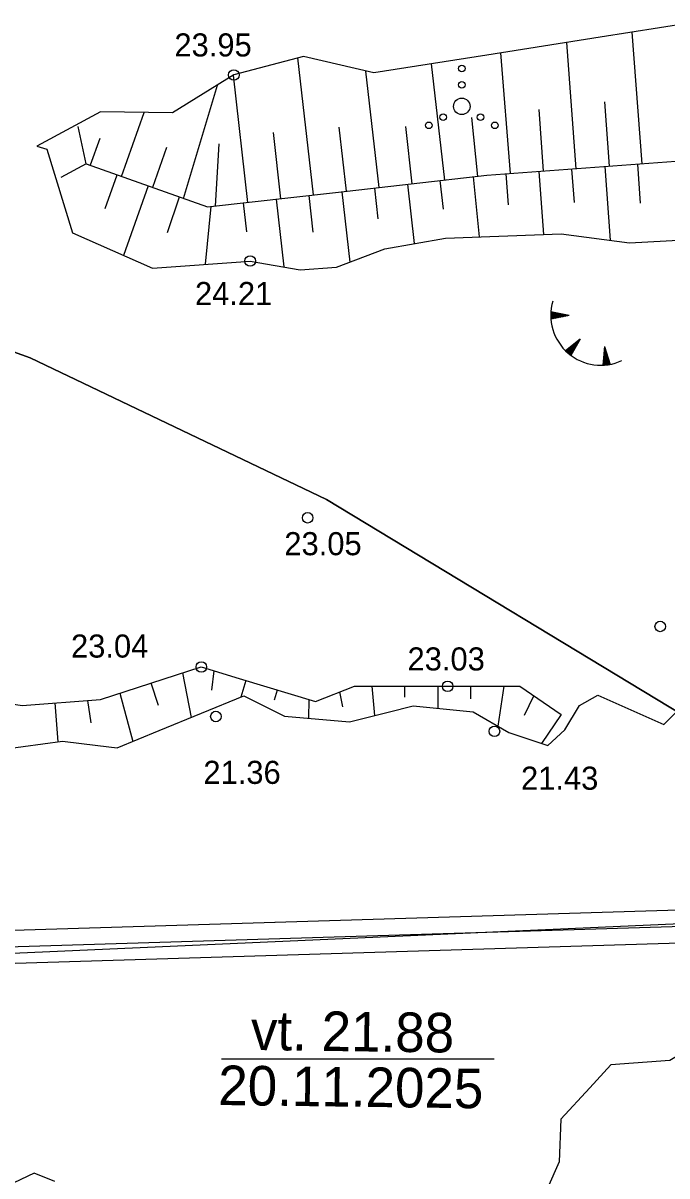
# Model space of a CAD drawing. Extents: x 509422 to 615075, y 6525431 to 6565970.
# Drawn here: x 513129.3 to 513168.3, y 6565793.6 to 6565863.5 of the extents above; entities that cross this region are included whole.
import ezdxf

# ---------------------------------------------------------------- set-up
doc = ezdxf.new("R2010")
doc.units = 0
for name, color, linetype in [('GEOLPUNKT', 7, 'Continuous'), ('HALJASTUS', 7, 'Continuous'), ('KITSENDUSED', 7, 'Continuous'), ('kma_avalik_veekogu', 7, 'Continuous'), ('KORGUS', 7, 'Continuous'), ('PIIR_ME', 7, 'Continuous'), ('PLOKK', 7, 'Continuous'), ('RELJEEF', 7, 'Continuous'), ('VEEKOGU', 7, 'Continuous')]:
    doc.layers.add(name, color=color, linetype=linetype)

msp = doc.modelspace()

# ---------------------------------------------------------------- linework, layer by layer
at = {"layer": 'GEOLPUNKT'}
msp.add_lwpolyline([(512986.602, 6565800.649), (512993.553, 6565801.145), (513194.641, 6565810.082), (513401.19, 6565817.034), (513552.791, 6565821.337)], dxfattribs=at)
at = {"layer": 'HALJASTUS'}
for centre, radius in [((513155.896, 6565860.789), 0.2), ((513155.896, 6565859.789), 0.2), ((513155.896, 6565858.489), 0.5), ((513154.766, 6565857.839), 0.2), ((513157.026, 6565857.839), 0.2), ((513153.896, 6565857.339), 0.2), ((513157.896, 6565857.339), 0.2)]:
    msp.add_circle(centre, radius, dxfattribs=at)
at = {"layer": 'KITSENDUSED'}
msp.add_lwpolyline([(513443.917, 6565625.098), (513440.655, 6565640.158), (513432.651, 6565666.937), (513421.281, 6565691.869), (513409.607, 6565708.718), (513396.604, 6565724.564), (513382.359, 6565739.304), (513366.965, 6565752.84), (513350.524, 6565765.082), (513333.145, 6565775.951), (513314.941, 6565785.374), (513295.044, 6565799.717), (513268.514, 6565813.357), (513239.14, 6565818.565), (513173.092, 6565820.266), (513170.864, 6565820.62), (513147.709, 6565834.662), (513129.748, 6565843.237), (513110.897, 6565850.028)], dxfattribs=at)
at = {"layer": 'kma_avalik_veekogu'}
msp.add_lwpolyline([(513110.897, 6565850.028), (513129.748, 6565843.237), (513147.709, 6565834.662), (513170.864, 6565820.62), (513173.092, 6565820.266), (513239.14, 6565818.565), (513268.514, 6565813.357), (513295.044, 6565799.717), (513314.941, 6565785.374), (513333.145, 6565775.951), (513350.524, 6565765.082), (513366.965, 6565752.84), (513382.359, 6565739.304), (513396.604, 6565724.564), (513409.607, 6565708.718), (513421.281, 6565691.869), (513432.651, 6565666.937), (513440.655, 6565640.158), (513443.917, 6565625.098)], dxfattribs=at)
at = {"layer": 'KORGUS'}
for centre in [(513142.089, 6565860.392), (513143.078, 6565849.112), (513146.559, 6565833.545), (513167.918, 6565826.956), (513140.116, 6565824.499), (513155.044, 6565823.326), (513141.003, 6565821.494), (513157.874, 6565820.598)]:
    msp.add_circle(centre, 0.32, dxfattribs=at)
at = {"layer": 'PIIR_ME'}
for points in [[(512887.5, 6565801.16), (513401.64, 6565816.89), (513536.31, 6565821.01), (513530.33, 6565786.77), (513516.45, 6565707.3), (513481.86, 6565509.15), (513354.7, 6565479.99), (513333.27, 6565485.12), (513347.22, 6565510.47), (513346.71, 6565545.56), (513344.31, 6565552.26), (513341.82, 6565567.25), (513343.89, 6565600.46), (513332.73, 6565645.83), (513305.79, 6565673.01), (513286.32, 6565687.89), (513265.38, 6565694.79), (513234.27, 6565718.54), (513217.02, 6565714.91), (513189.12, 6565720.55), (513171.51, 6565717.56), (513135.15, 6565723.25), (513089.25, 6565751.4)], [(512889.306, 6565800.215), (513535.114, 6565819.973), (513515.465, 6565707.472), (513480.989, 6565509.976), (513354.705, 6565481.017), (513334.779, 6565485.787), (513348.224, 6565510.22), (513347.707, 6565545.741), (513345.282, 6565552.513), (513342.825, 6565567.301), (513344.898, 6565600.55), (513333.635, 6565646.337), (513306.452, 6565673.763), (513286.793, 6565688.787), (513265.853, 6565695.687), (513234.513, 6565719.613), (513217.016, 6565715.931), (513189.136, 6565721.567), (513171.503, 6565718.573), (513135.502, 6565724.207), (513089.556, 6565752.386)]]:
    msp.add_lwpolyline(points, dxfattribs=at)
at = {"layer": 'PLOKK'}
msp.add_lwpolyline([(512891.122, 6565799.26), (513400.874, 6565814.865), (513514.296, 6565706.591), (513480.128, 6565510.803), (513354.71, 6565482.044), (513336.288, 6565486.454), (513349.238, 6565509.97), (513348.705, 6565545.922), (513346.253, 6565552.765), (513343.83, 6565567.353), (513345.905, 6565600.641), (513334.53, 6565646.845), (513307.124, 6565674.516), (513287.266, 6565689.684), (513266.326, 6565696.584), (513234.745, 6565720.675), (513217.012, 6565716.952), (513189.142, 6565722.574), (513171.497, 6565719.586), (513135.864, 6565725.154), (513089.862, 6565753.371)], dxfattribs=at)
at = {"layer": 'RELJEEF'}
for p, q in [((513166.818, 6565855.005), (513166.225, 6565862.994)), ((513162.829, 6565854.709), (513162.261, 6565862.365)), ((513146.912, 6565853.116), (513145.97, 6565861.421)), ((513158.84, 6565854.413), (513158.256, 6565861.731)), ((513150.886, 6565853.567), (513150.086, 6565860.623)), ((513154.861, 6565854.018), (513154.061, 6565861.066)), ((513142.937, 6565852.665), (513142.063, 6565860.375)), ((513139.042, 6565852.905), (513141.095, 6565859.777)), ((513164.534, 6565858.768), (513164.824, 6565854.857)), ((513135.273, 6565854.244), (513136.65, 6565858.121)), ((513156.493, 6565857.819), (513156.848, 6565854.243)), ((513160.557, 6565858.306), (513160.835, 6565854.561)), ((513133.138, 6565855.003), (513132.662, 6565857.267)), ((513148.458, 6565857.226), (513148.899, 6565853.342)), ((513152.479, 6565857.272), (513152.873, 6565853.792)), ((513133.963, 6565856.532), (513133.388, 6565854.914)), ((513144.47, 6565856.897), (513144.924, 6565852.891)), ((513138.016, 6565855.991), (513137.157, 6565853.575)), ((513141.188, 6565856.211), (513140.95, 6565852.44)), ((513133.138, 6565855.003), (513131.611, 6565854.181)), ((513166.73, 6565852.622), (513166.554, 6565854.986)), ((513134.299, 6565852.296), (513135.023, 6565854.333)), ((513156.585, 6565854.213), (513156.956, 6565850.576)), ((513158.731, 6565852.52), (513158.576, 6565854.394)), ((513160.571, 6565854.542), (513160.854, 6565850.721)), ((513162.716, 6565852.663), (513162.565, 6565854.69)), ((513164.56, 6565854.838), (513164.892, 6565850.367)), ((513136.908, 6565853.663), (513135.41, 6565849.447)), ((513150.836, 6565851.663), (513150.623, 6565853.537)), ((513152.61, 6565853.762), (513153.018, 6565850.17)), ((513154.795, 6565852.245), (513154.597, 6565853.988)), ((513138.079, 6565850.843), (513138.792, 6565852.994)), ((513144.661, 6565852.861), (513145.127, 6565848.753)), ((513146.9, 6565850.87), (513146.648, 6565853.086)), ((513148.636, 6565853.312), (513149.119, 6565849.051)), ((513140.687, 6565852.41), (513140.36, 6565848.912)), ((513142.874, 6565850.874), (513142.674, 6565852.636)), ((513161.287, 6565845.831), (513161.486, 6565845.99)), ((513161.288, 6565845.896), (513161.422, 6565846.002)), ((513161.288, 6565845.767), (513161.551, 6565845.978)), ((513161.29, 6565845.704), (513161.615, 6565845.965)), ((513161.291, 6565845.962), (513161.357, 6565846.015)), ((513161.292, 6565845.643), (513161.68, 6565845.953)), ((513162.408, 6565845.812), (513161.295, 6565846.027)), ((513161.316, 6565845.598), (513161.744, 6565845.94)), ((513161.422, 6565845.618), (513161.809, 6565845.928)), ((513161.528, 6565845.639), (513161.873, 6565845.915)), ((513161.634, 6565845.66), (513161.938, 6565845.903)), ((513161.74, 6565845.681), (513162.002, 6565845.89)), ((513161.846, 6565845.702), (513162.066, 6565845.878)), ((513161.952, 6565845.723), (513162.131, 6565845.865)), ((513162.058, 6565845.743), (513162.195, 6565845.853)), ((513162.164, 6565845.764), (513162.26, 6565845.841)), ((513162.27, 6565845.785), (513162.324, 6565845.828)), ((513162.408, 6565845.812), (513161.296, 6565845.594)), ((513163.072, 6565844.372), (513162.183, 6565843.668)), ((513162.279, 6565843.577), (513162.285, 6565843.748)), ((513162.327, 6565843.534), (513162.336, 6565843.789)), ((513162.376, 6565843.493), (513162.387, 6565843.83)), ((513162.424, 6565843.453), (513162.439, 6565843.87)), ((513162.473, 6565843.415), (513162.49, 6565843.911)), ((513163.072, 6565844.372), (513162.512, 6565843.386)), ((513162.523, 6565843.404), (513162.542, 6565843.952)), ((513162.576, 6565843.498), (513162.593, 6565843.993)), ((513162.629, 6565843.592), (513162.645, 6565844.033)), ((513162.683, 6565843.686), (513162.696, 6565844.074)), ((513162.736, 6565843.78), (513162.748, 6565844.115)), ((513162.789, 6565843.874), (513162.799, 6565844.156)), ((513162.843, 6565843.968), (513162.851, 6565844.196)), ((513162.896, 6565844.062), (513162.902, 6565844.237)), ((513162.949, 6565844.156), (513162.954, 6565844.278)), ((513163.003, 6565844.25), (513163.005, 6565844.319)), ((513164.536, 6565843.924), (513164.451, 6565842.793)), ((513164.612, 6565843.687), (513164.525, 6565843.773)), ((513164.579, 6565843.79), (513164.53, 6565843.839)), ((513164.536, 6565843.924), (513164.882, 6565842.844)), ((513162.23, 6565843.622), (513162.233, 6565843.707)), ((513164.71, 6565842.816), (513164.471, 6565843.053)), ((513164.773, 6565842.825), (513164.476, 6565843.119)), ((513164.833, 6565842.835), (513164.481, 6565843.184)), ((513164.875, 6565842.864), (513164.486, 6565843.249)), ((513164.842, 6565842.967), (513164.491, 6565843.315)), ((513164.809, 6565843.07), (513164.495, 6565843.38)), ((513164.777, 6565843.173), (513164.5, 6565843.446)), ((513164.744, 6565843.276), (513164.505, 6565843.511)), ((513164.711, 6565843.379), (513164.51, 6565843.577)), ((513164.678, 6565843.481), (513164.515, 6565843.642)), ((513164.645, 6565843.584), (513164.52, 6565843.708)), ((513164.517, 6565842.797), (513164.456, 6565842.857)), ((513164.583, 6565842.802), (513164.461, 6565842.922)), ((513164.647, 6565842.808), (513164.466, 6565842.988)), ((513140.76, 6565823.083), (513140.895, 6565824.264)), ((513137.521, 6565822.163), (513137.083, 6565823.523)), ((513138.987, 6565824.136), (513139.503, 6565821.44)), ((513142.809, 6565823.685), (513142.504, 6565822.676)), ((513135.179, 6565822.911), (513135.978, 6565819.987)), ((513144.544, 6565822.51), (513144.724, 6565823.105)), ((513148.7, 6565822.089), (513148.512, 6565822.983)), ((513150.448, 6565823.326), (513150.603, 6565821.557)), ((513152.448, 6565822.672), (513152.448, 6565823.326)), ((513154.448, 6565823.326), (513154.448, 6565821.994)), ((513156.448, 6565822.559), (513156.448, 6565823.326)), ((513158.448, 6565823.326), (513158.072, 6565820.911)), ((513131.247, 6565822.316), (513131.431, 6565819.967)), ((513133.446, 6565821.117), (513133.241, 6565822.473)), ((513146.638, 6565822.526), (513146.607, 6565821.392)), ((513159.696, 6565821.569), (513160.269, 6565822.745)), ((513161.921, 6565821.618), (513160.721, 6565819.857))]:
    msp.add_line(p, q, dxfattribs=at)
for points in [[(513237.8, 6565862.697), (513229.998, 6565860.279), (513223.387, 6565859.212), (513216.704, 6565858.781), (513210.201, 6565860.377), (513198.023, 6565859.546), (513191.212, 6565860.946), (513184.75, 6565863.514), (513169.663, 6565863.539), (513164.278, 6565862.685), (513157.421, 6565861.598), (513150.563, 6565860.511), (513146.311, 6565861.511), (513142.089, 6565860.392), (513138.372, 6565858.097), (513134.005, 6565858.158), (513130.16, 6565856.084), (513130.762, 6565855.888)], [(513130.762, 6565855.888), (513132.308, 6565850.82), (513137.154, 6565848.676), (513143.078, 6565849.112), (513146.116, 6565848.579), (513148.302, 6565848.739), (513151.235, 6565849.859), (513154.913, 6565850.499), (513161.922, 6565850.761), (513166.065, 6565850.212), (513172.716, 6565850.578), (513175.276, 6565849.419), (513180.516, 6565849.389), (513182.039, 6565850.029), (513185.969, 6565849.175), (513189.259, 6565848.017), (513200.415, 6565845.555), (513205.838, 6565845.961), (513210.156, 6565845.267), (513213.697, 6565842.7), (513219.273, 6565842.44), (513224.829, 6565842.974), (513234.511, 6565844.53)], [(513133.138, 6565855.003), (513140.496, 6565852.389), (513148.254, 6565853.268), (513157.415, 6565854.307), (513180.308, 6565856.006), (513186.759, 6565855.473), (513198.702, 6565852.005), (513206.569, 6565849.72), (513211.999, 6565848.144), (513219.044, 6565848.07), (513225.282, 6565848.977), (513231.051, 6565851.517)], [(513066.562, 6565812.28), (513071.829, 6565816.311), (513078.444, 6565816.784), (513083.706, 6565817.161), (513088.893, 6565818.121), (513096.498, 6565822.219), (513101.213, 6565824.76), (513113.692, 6565825.574), (513117.584, 6565824.56), (513123.002, 6565823.149), (513129.26, 6565822.159), (513134.005, 6565822.533), (513140.116, 6565824.499), (513142.408, 6565823.806), (513147.032, 6565822.407), (513149.393, 6565823.326), (513152.698, 6565823.326), (513155.044, 6565823.326), (513159.416, 6565823.326), (513161.921, 6565821.618)]]:
    msp.add_lwpolyline(points, dxfattribs=at)
msp.add_arc((513164.315, 6565845.817), 3.027, 163.42341, 295.17451, dxfattribs=at)
at = {"layer": 'VEEKOGU'}
msp.add_line((513141.347, 6565800.749), (513157.866, 6565800.749), dxfattribs=at)
for points in [[(513128.137, 6565819.524), (513131.709, 6565820.005), (513133.842, 6565819.738), (513135.017, 6565819.591), (513137.574, 6565820.645), (513140.131, 6565821.699), (513142.689, 6565822.753), (513145.163, 6565821.516), (513149.09, 6565821.178), (513151.436, 6565821.765), (513152.953, 6565822.145), (513156.579, 6565821.778), (513158.738, 6565820.524), (513161.104, 6565819.728), (513162.15, 6565820.681), (513163.038, 6565822.161), (513164.135, 6565822.789), (513166.134, 6565821.904), (513168.133, 6565821.02), (513169.058, 6565821.935)], [(513178.045, 6565792.473), (513178.424, 6565796.428), (513177.405, 6565799.035), (513174.844, 6565800.162), (513172.583, 6565801.811), (513169.811, 6565801.432), (513168.502, 6565800.635), (513164.929, 6565800.368), (513163.65, 6565798.981), (513161.898, 6565797.082), (513161.798, 6565794.5), (513161.091, 6565792.899)], [(513131.246, 6565793.297), (513129.982, 6565793.809), (513128.339, 6565793.018)]]:
    msp.add_lwpolyline(points, dxfattribs=at)

# ---------------------------------------------------------------- texts
at = {"layer": 'KORGUS'}
for s, p in [('23.95 ', (513138.487, 6565861.513)), ('24.21 ', (513139.733, 6565846.44)), ('23.05 ', (513145.147, 6565831.273)), ('23.04 ', (513132.223, 6565825.067)), ('23.03 ', (513152.609, 6565824.286)), ('21.36 ', (513140.242, 6565817.409)), ('21.43 ', (513159.485, 6565817.056))]:
    msp.add_text(s, height=1.4, dxfattribs=at).set_placement(p)
at = {"layer": 'VEEKOGU'}
for s, p in [('vt. 21.88', (513143.112, 6565801.276)), ('20.11.2025', (513141.131, 6565797.941))]:
    msp.add_text(s, height=2.4, rotation=359.2633, dxfattribs=at).set_placement(p)

doc.saveas('drawing.dxf')
